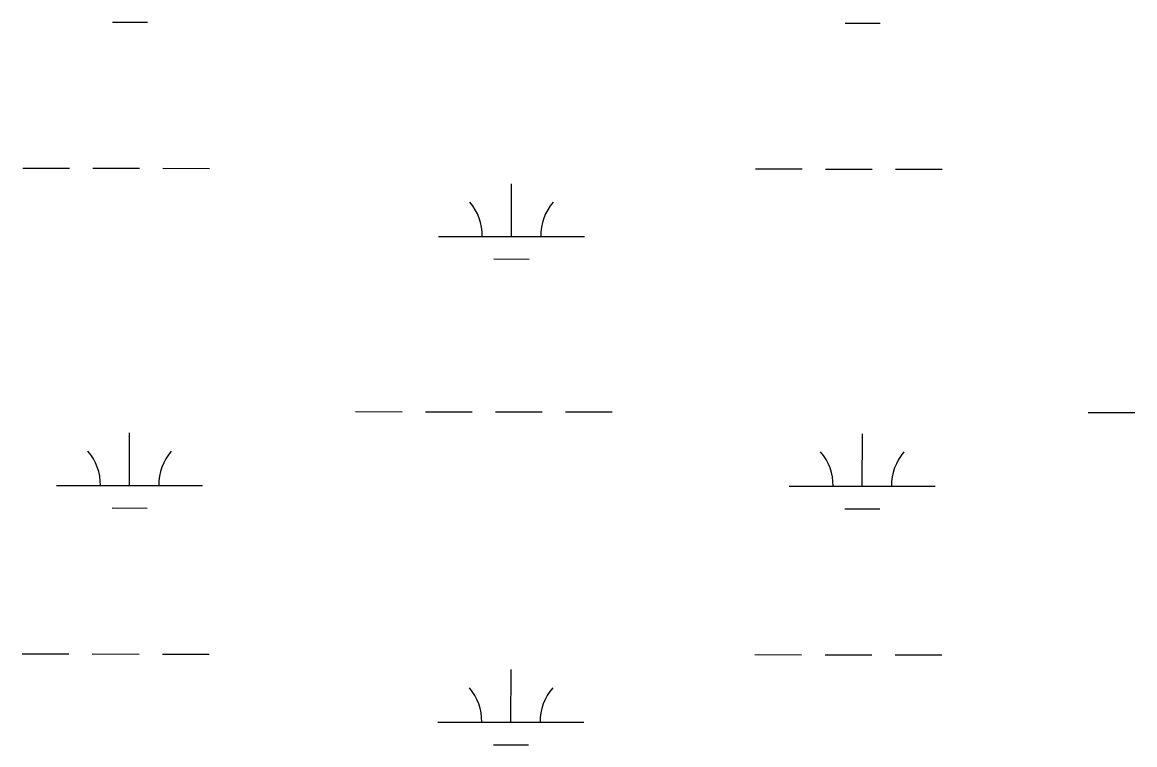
# Model space of a CAD drawing. Extents: x 3148686 to 3186545, y 916144 to 941516.
# Drawn here: x 3156164 to 3156926, y 933067 to 933562 of the extents above; entities that cross this region are included whole.
import ezdxf

# ---------------------------------------------------------------- set-up
doc = ezdxf.new("R2010")
doc.units = 0
doc.layers.add('V-WETL-SWMP', color=7, linetype='Continuous')

msp = doc.modelspace()

# ---------------------------------------------------------------- linework, layer by layer
at = {"layer": 'V-WETL-SWMP'}
for p, q in [((3156225.7, 933561.76), (3156249.7, 933561.73)), ((3156727.61, 933561.23), (3156751.61, 933561.2)), ((3156164.19, 933461.82), (3156196.19, 933461.79)), ((3156212.19, 933461.77), (3156244.19, 933461.73)), ((3156260.19, 933461.72), (3156292.19, 933461.68)), ((3156666.09, 933461.29), (3156698.09, 933461.26)), ((3156714.09, 933461.24), (3156746.09, 933461.21)), ((3156762.09, 933461.19), (3156794.09, 933461.16)), ((3156498.98, 933415.04), (3156499.02, 933451.04)), ((3156448.98, 933415.09), (3156548.98, 933414.98)), ((3156486.97, 933399.62), (3156510.97, 933399.59)), ((3156392.01, 933295.08), (3156424.01, 933295.04)), ((3156440.01, 933295.03), (3156472.01, 933294.99)), ((3156488.01, 933294.98), (3156520.01, 933294.94)), ((3156536.01, 933294.93), (3156568.01, 933294.89)), ((3156893.92, 933294.55), (3156925.92, 933294.52)), ((3156237.37, 933244.5), (3156237.4, 933280.5)), ((3156739.27, 933243.97), (3156739.31, 933279.97)), ((3156187.37, 933244.55), (3156287.37, 933244.45)), ((3156689.27, 933244.02), (3156789.27, 933243.92)), ((3156225.35, 933229.08), (3156249.35, 933229.06)), ((3156727.26, 933228.55), (3156751.26, 933228.53)), ((3156163.84, 933129.14), (3156195.84, 933129.11)), ((3156211.84, 933129.09), (3156243.84, 933129.06)), ((3156259.84, 933129.04), (3156291.84, 933129.01)), ((3156665.74, 933128.62), (3156697.74, 933128.58)), ((3156713.74, 933128.56), (3156745.74, 933128.53)), ((3156761.74, 933128.51), (3156793.74, 933128.48)), ((3156498.63, 933082.36), (3156498.67, 933118.36)), ((3156448.63, 933082.41), (3156548.63, 933082.31)), ((3156486.62, 933066.94), (3156510.62, 933066.92))]:
    msp.add_line(p, q, dxfattribs=at)
for centre, start, end in [((3156443.74, 933415.57), 359.16781, 40.71147), ((3156554.23, 933415.45), 139.1678, 180.71146), ((3156182.12, 933245.03), 359.16781, 40.71147), ((3156292.61, 933244.92), 139.1678, 180.71146), ((3156684.03, 933244.5), 359.16781, 40.71147), ((3156794.52, 933244.39), 139.1678, 180.71146), ((3156443.39, 933082.89), 359.16781, 40.71147), ((3156553.87, 933082.78), 139.1678, 180.71146)]:
    msp.add_arc(centre, 35.25, start, end, dxfattribs=at)

doc.saveas('drawing.dxf')
